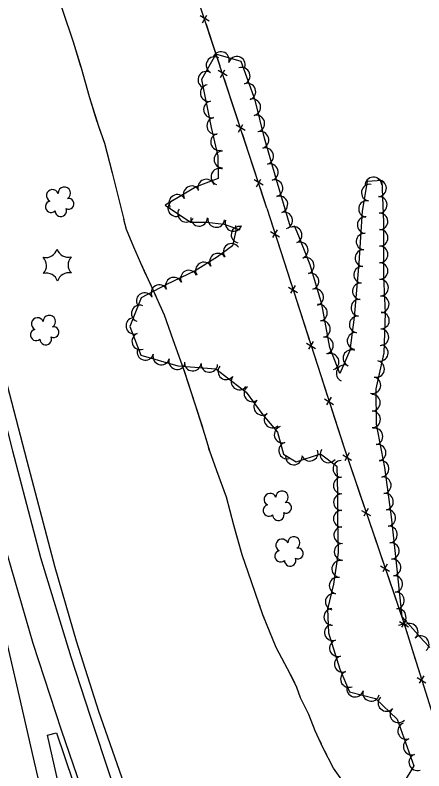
# Model space of a CAD drawing. Extents: x 353423 to 364002, y 127000 to 201942.
# Drawn here: x 361178.1 to 361375.8, y 149047.8 to 149413.6 of the extents above; entities that cross this region are included whole.
import ezdxf

# ---------------------------------------------------------------- set-up
doc = ezdxf.new("R2010")
doc.units = 0
for name, color, linetype in [('E_DTM_SlopeBottom', 7, 'Continuous'), ('E_DTM_SlopeTop', 7, 'Continuous'), ('E_FEN_Generic', 7, 'Continuous'), ('E_STRUCT_WingWall', 7, 'Continuous')]:
    doc.layers.add(name, color=color, linetype=linetype)

msp = doc.modelspace()

# ---------------------------------------------------------------- linework, layer by layer
at = {"layer": 'E_DTM_SlopeBottom'}
for p, q in [((361271.89, 149410.66), (361267.65, 149413.18)), ((361268.76, 149409.81), (361270.9, 149413.46)), ((361280.59, 149384.21), (361276.35, 149386.73)), ((361277.46, 149383.36), (361279.6, 149387)), ((361286.16, 149356.9), (361288.3, 149360.55)), ((361289.29, 149357.75), (361285.05, 149360.27)), ((361297.99, 149331.3), (361293.76, 149333.82)), ((361294.86, 149330.45), (361297, 149334.09)), ((361304.8, 149309.72), (361302.6, 149306.01)), ((361301.6, 149308.87), (361305.91, 149306.28)), ((361310.32, 149281.84), (361314.63, 149279.25)), ((361313.52, 149282.69), (361311.31, 149278.99)), ((361319.04, 149254.81), (361323.34, 149252.22)), ((361322.23, 149255.66), (361320.03, 149251.96)), ((361327.75, 149227.79), (361332.06, 149225.19)), ((361330.95, 149228.63), (361328.75, 149224.93)), ((361336.52, 149200.74), (361340.86, 149198.22)), ((361339.7, 149201.64), (361337.56, 149197.9)), ((361345.68, 149173.86), (361350.03, 149171.34)), ((361348.86, 149174.76), (361346.72, 149171.02)), ((361354.84, 149146.98), (361359.19, 149144.46)), ((361358.02, 149147.88), (361355.88, 149144.14)), ((361364.01, 149120.15), (361368.29, 149117.52)), ((361367.21, 149120.97), (361364.98, 149117.28)), ((361375.7, 149093.87), (361373.47, 149090.18)), ((361372.5, 149093.05), (361376.78, 149090.42))]:
    msp.add_line(p, q, dxfattribs=at)
for points in [[(361299.81, 149320.2), (361259.42, 149443.01), (361240.07, 149500.63), (361221.19, 149559.29), (361209.33, 149611.04), (361196.08, 149668.57)], [(361273.71, 149399.56), (361270.6, 149409.02)], [(361277.24, 149388.81), (361273.71, 149399.56)], [(361282.41, 149373.11), (361279.3, 149382.56)], [(361285.95, 149362.36), (361282.41, 149373.11)], [(361291.11, 149346.65), (361288, 149356.11)], [(361294.65, 149335.9), (361291.11, 149346.65)], [(361299.81, 149320.2), (361296.7, 149329.65)], [(361299.81, 149320.2), (361337.42, 149203.6), (361365.91, 149119.99), (361389.73, 149044.01), (361394.86, 149029.74), (361421.35, 148946.81), (361440.79, 148887.31), (361467.88, 148801.49), (361493.27, 148726.15)], [(361299.81, 149320.2), (361302.93, 149310.54)], [(361304.99, 149304.15), (361308.53, 149293.17)], [(361308.53, 149293.17), (361311.65, 149283.51)], [(361313.7, 149277.13), (361317.25, 149266.14)], [(361317.25, 149266.14), (361320.36, 149256.48)], [(361322.42, 149250.1), (361325.96, 149239.11)], [(361325.96, 149239.11), (361329.08, 149229.45)], [(361331.14, 149223.07), (361334.68, 149212.09)], [(361334.68, 149212.09), (361337.42, 149203.6), (361337.81, 149202.43)], [(361339.98, 149196.08), (361343.7, 149185.16)], [(361343.7, 149185.16), (361346.98, 149175.55)], [(361349.14, 149169.2), (361352.86, 149158.28)], [(361352.86, 149158.28), (361356.14, 149148.67)], [(361358.3, 149142.32), (361362.02, 149131.4)], [(361362.02, 149131.4), (361365.3, 149121.79)], [(361367.35, 149115.4), (361370.8, 149104.39)], [(361370.8, 149104.39), (361373.84, 149094.71)]]:
    msp.add_lwpolyline(points, dxfattribs=at)
at = {"layer": 'E_DTM_SlopeTop'}
for points in [[(361128.58, 149303.9), (361140.32, 149253.91), (361150.72, 149209.55), (361160.12, 149168.78), (361169.06, 149130.81), (361178.79, 149089.42), (361186.84, 149054.09), (361194.61, 149020.82), (361206.55, 148970), (361218.89, 148917.55), (361228.6, 148875.51), (361241.95, 148818.72), (361253.26, 148769.86), (361267.34, 148707.45)], [(361343.36, 148713.51), (361307.28, 148799.84), (361285.43, 148853.01), (361265.03, 148901.18), (361247.85, 148942.47), (361229.61, 148987.37), (361215.45, 149024.5), (361206.29, 149050.56), (361200.62, 149067.58), (361186.82, 149109.51), (361174.51, 149152.43), (361160.68, 149205.43), (361146.56, 149260.25), (361135.73, 149303.79)], [(361150.73, 149304.79), (361164.96, 149249.04), (361176.8, 149202.62), (361190.37, 149151.04), (361205.04, 149103.05), (361214.5, 149074.27), (361224.45, 149044.1), (361238.38, 149006.14), (361253.14, 148968.71), (361272.17, 148923.13), (361288.06, 148885.29), (361316.75, 148816.22), (361340.85, 148758.34), (361358.92, 148714.75)], [(361364.27, 148715.17), (361327.04, 148805.4), (361306.77, 148853.76), (361283.34, 148910.05), (361265.75, 148952.76), (361248.7, 148995.38), (361233.11, 149035.06), (361218.59, 149076.61), (361207.81, 149110.57), (361197.56, 149146.25), (361183.95, 149197.74), (361170.15, 149250.5), (361156.27, 149305.09)], [(361276.48, 148708.18), (361255.65, 148798.41), (361244.69, 148845.41), (361234.54, 148890.54), (361224.97, 148930.03), (361214.39, 148975.5), (361204.02, 149020.01), (361193.72, 149065.11), (361198.15, 149066.24), (361206.04, 149042.83), (361215.22, 149016.53), (361226.79, 148986.56), (361237.5, 148960.57), (361250.27, 148929.27), (361270.7, 148879.9), (361290.45, 148832.45), (361310.76, 148784.27), (361329.44, 148738.74), (361339.77, 148713.22)]]:
    msp.add_lwpolyline(points, dxfattribs=at)
at = {"layer": 'E_FEN_Generic'}
for points in [[(361311.35, 149310.88), (361304.59, 149333.83), (361298.64, 149354.06), (361294.13, 149372.4), (361287.44, 149391.1), (361275.23, 149394.74), (361268.28, 149382.46), (361272.91, 149359.1), (361276.23, 149345.31), (361276.34, 149334.42), (361265.62, 149330.52), (361250.73, 149321.64), (361262.96, 149313.43), (361270.66, 149313.28), (361279.27, 149312.33), (361286.84, 149309.68)], [(361378.58, 149107.43), (361375.67, 149110.71), (361365.24, 149122.38), (361362.5, 149148.41), (361360.13, 149170.7), (361356.88, 149194.6), (361352.9, 149215.63), (361352.67, 149232.7), (361356.65, 149250.12), (361357.24, 149269.26), (361356.48, 149287.07), (361356.45, 149313.3), (361355.57, 149333.54), (361348.37, 149333.06), (361345.96, 149318.67), (361344.27, 149293.57), (361342.08, 149267.42), (361340.03, 149251.17), (361335.11, 149240.06), (361330.29, 149252.65), (361326.47, 149273.59), (361320.72, 149292.71), (361315.36, 149306.54), (361313.21, 149311.66)], [(361284.66, 149311.69), (361284.86, 149309.2), (361283.3, 149301.9), (361275.91, 149296.54), (361265.2, 149289.84), (361250.96, 149283.06), (361239.06, 149276.67), (361233.67, 149262.84), (361238.93, 149249.01), (361256.82, 149243.8), (361275.22, 149242.36), (361289.79, 149231.09), (361297.85, 149220.11), (361304.94, 149211.74), (361307.94, 149201.05), (361314.08, 149197.33), (361325.74, 149201.27), (361333.72, 149195.28), (361334.06, 149182.07), (361333.97, 149168.78), (361334.36, 149153.56), (361332.04, 149138.15), (361329.2, 149126.08), (361329.68, 149114.55), (361335.17, 149097.1), (361339.77, 149086.13), (361352.32, 149082.84), (361362.92, 149072.77), (361370.91, 149050.32), (361365.7, 149041.62)]]:
    msp.add_lwpolyline(points, dxfattribs=at)
for centre, radius, start, end in [((361274.61, 149389.34), 4.06, 60.5001, 240.4848), ((361277.61, 149391.81), 4.06, 343.4144, 163.399), ((361285.39, 149389.49), 4.06, 343.4144, 163.399), ((361270.61, 149382.27), 4.06, 60.5001, 240.4848), ((361287.67, 149384.15), 4.06, 289.7026, 109.6873), ((361271.75, 149375.88), 4.06, 101.2138, 281.1985), ((361290.4, 149376.51), 4.06, 289.7026, 109.6873), ((361273.33, 149367.91), 4.06, 101.2138, 281.1985), ((361292.78, 149368.98), 4.06, 283.8232, 103.8079), ((361294.72, 149361.1), 4.06, 283.8232, 103.8079), ((361274.91, 149359.95), 4.06, 101.2138, 281.1985), ((361296.7, 149353.13), 4.06, 286.3947, 106.3794), ((361276.77, 149352.14), 4.06, 103.572, 283.5567), ((361298.99, 149345.34), 4.06, 286.3947, 106.3794), ((361278.38, 149343.72), 4.06, 90.5761, 270.5608), ((361276.91, 149335.3), 4.06, 68.6951, 248.6797), ((361301.28, 149337.55), 4.06, 286.3947, 106.3794), ((361351.4, 149331.16), 4.01, 3.7837, 183.7684), ((361270.53, 149330.04), 4.06, 19.9929, 199.9776), ((361303.58, 149329.75), 4.06, 286.4303, 106.415), ((361349.6, 149327.66), 4.01, 80.5208, 260.5055), ((361353.63, 149329.74), 4.01, 272.5091, 92.4938), ((361196.23, 149326.19), 2.97, 21.5671, 242.801), ((361201.96, 149327.41), 2.97, 299.2179, 182.1912), ((361263.55, 149326.82), 4.06, 30.8099, 210.7946), ((361203.95, 149322.26), 2.61, 243.9232, 101.8558), ((361256.09, 149320.18), 4.06, 115.1155, 295.1002), ((361256.58, 149322.66), 4.06, 30.8099, 210.7946), ((361305.87, 149321.97), 4.06, 286.4303, 106.415), ((361353.98, 149321.72), 4.01, 272.5091, 92.4938), ((361195.57, 149320.85), 2.78, 104.538, 312.311), ((361348.27, 149319.75), 4.01, 80.5208, 260.5055), ((361200.22, 149318.86), 2.78, 181.215, 22.2261), ((361260.79, 149317.45), 4.06, 146.1374, 326.1221), ((361308.17, 149314.18), 4.06, 286.4303, 106.415), ((361354.33, 149313.7), 4.01, 272.5091, 92.4938), ((361267.08, 149315.48), 4.06, 178.8546, 358.8393), ((361275.37, 149314.9), 4.06, 173.6908, 353.6755), ((361283.71, 149313.03), 4.06, 160.7547, 340.7394), ((361347.62, 149311.96), 4.01, 86.1448, 266.1295), ((361286.6, 149307.27), 4.01, 77.8984, 257.8831), ((361312.82, 149307.15), 4.01, 292.7933, 112.778), ((361354.36, 149305.77), 4.01, 270.0688, 90.0535), ((361347.08, 149303.95), 4.01, 86.1448, 266.1295), ((361282.85, 149298.98), 4.01, 35.9482, 215.9329), ((361315.74, 149299.74), 4.01, 291.1822, 111.1668), ((361192.92, 149301.96), 5.72, 257.9654, 343.7303), ((361203.85, 149302.12), 5.72, 197.9654, 283.7303), ((361276.2, 149294.24), 4.01, 32.0222, 212.0069), ((361346.53, 149295.95), 4.01, 86.1448, 266.1295), ((361354.37, 149297.74), 4.01, 270.0688, 90.0535), ((361187.59, 149292.4), 5.72, 317.9654, 43.7303), ((361209.47, 149292.72), 5.72, 137.9654, 223.7303), ((361318.64, 149292.25), 4.01, 291.1822, 111.1668), ((361269.39, 149289.99), 4.01, 32.0222, 212.0069), ((361345.9, 149287.91), 4.01, 85.2143, 265.199), ((361354.37, 149289.72), 4.01, 270.0688, 90.0535), ((361193.2, 149283.01), 5.72, 17.9654, 103.7303), ((361204.14, 149283.17), 5.72, 77.9654, 163.7303), ((361262.14, 149286.06), 4.01, 25.4773, 205.4619), ((361320.92, 149284.73), 4.01, 286.76, 106.7446), ((361254.89, 149282.61), 4.01, 25.4773, 205.4619), ((361345.23, 149279.91), 4.01, 85.2143, 265.199), ((361354.61, 149281.61), 4.01, 272.4599, 92.4446), ((361247.84, 149279), 4.01, 28.2605, 208.2451), ((361323.24, 149277.05), 4.01, 286.76, 106.7446), ((361240.77, 149275.2), 4.01, 28.2605, 208.2451), ((361354.95, 149273.59), 4.01, 272.4599, 92.4446), ((361238.39, 149269.18), 4.01, 68.7076, 248.6922), ((361325.08, 149269.49), 4.01, 280.3436, 100.3282), ((361344.56, 149271.92), 4.01, 85.2143, 265.199), ((361355.03, 149265.73), 4.01, 268.2325, 88.2172), ((361189, 149264.12), 2.97, 21.1777, 242.4116), ((361194.73, 149265.31), 2.97, 298.8286, 181.8018), ((361235.77, 149263.22), 4.01, 110.8323, 290.817), ((361326.52, 149261.6), 4.01, 280.3436, 100.3282), ((361343.74, 149263.85), 4.01, 82.8349, 262.8196), ((361196.69, 149260.14), 2.61, 243.5338, 101.4664), ((361354.78, 149257.7), 4.01, 268.2325, 88.2172), ((361188.3, 149258.79), 2.78, 104.1486, 311.9216), ((361238.63, 149255.71), 4.01, 110.8323, 290.817), ((361342.74, 149255.88), 4.01, 82.8349, 262.8196), ((361192.94, 149256.77), 2.78, 180.8257, 21.8367), ((361327.96, 149253.7), 4.01, 280.3436, 100.3282), ((361241.1, 149250.56), 4.01, 163.786, 343.7706), ((361340.73, 149247.57), 4.01, 66.116, 246.1007), ((361354.49, 149250.1), 4.01, 257.1531, 77.1378), ((361248.8, 149248.32), 4.01, 163.786, 343.7706), ((361256.51, 149246.08), 4.01, 163.786, 343.7706), ((361330.68, 149245.76), 4.01, 290.9622, 110.9469), ((361264.05, 149245.34), 4.01, 175.5173, 355.502), ((361272.06, 149244.71), 4.01, 175.5173, 355.502), ((361280.21, 149241.15), 4.01, 142.3016, 322.2862), ((361337.48, 149240.23), 4.01, 66.116, 246.1007), ((361352.7, 149242.27), 4.01, 257.1531, 77.1378), ((361286.56, 149236.24), 4.01, 142.3016, 322.2862), ((361350.92, 149234.45), 4.01, 257.1531, 77.1378), ((361292.86, 149230.46), 4.01, 126.2635, 306.2482), ((361350.66, 149225.96), 4.01, 270.7866, 90.7712), ((361297.6, 149223.99), 4.01, 126.2635, 306.2482), ((361350.77, 149217.94), 4.01, 270.7866, 90.7712), ((361302.52, 149217.84), 4.01, 130.3097, 310.2944), ((361307.45, 149210.57), 4.01, 105.6873, 285.672), ((361351.9, 149209.65), 4.01, 280.7127, 100.6974), ((361309.62, 149202.84), 4.01, 105.6873, 285.672), ((361329.65, 149200.96), 4.01, 143.1228, 323.1075), ((361353.39, 149201.76), 4.01, 280.7127, 100.6974), ((361312.9, 149199.93), 4.01, 178.6697, 358.6544), ((361320.6, 149201.75), 4.01, 198.6677, 18.6524), ((361335.86, 149193.97), 4.01, 91.4861, 271.4708), ((361354.84, 149193.98), 4.01, 277.7445, 97.7292), ((361336.06, 149185.95), 4.01, 91.4861, 271.4708), ((361355.92, 149186.03), 4.01, 277.7445, 97.7292), ((361301.47, 149179.12), 2.97, 21.1777, 242.4116), ((361307.2, 149180.3), 2.97, 298.8286, 181.8018), ((361336.13, 149177.86), 4.01, 89.6154, 269.6001), ((361357, 149178.08), 4.01, 277.7445, 97.7292), ((361309.16, 149175.14), 2.61, 243.5338, 101.4664), ((361300.77, 149173.79), 2.78, 104.1486, 311.9216), ((361336.08, 149169.83), 4.01, 89.6154, 269.6001), ((361358.07, 149170.19), 4.01, 276.0785, 96.0632), ((361305.41, 149171.77), 2.78, 180.8257, 21.8367), ((361336.25, 149161.88), 4.01, 91.4606, 271.4453), ((361358.92, 149162.21), 4.01, 276.0785, 96.0632), ((361307.17, 149157), 2.97, 21.1777, 242.4116), ((361312.9, 149158.19), 2.97, 298.8286, 181.8018), ((361314.86, 149153.02), 2.61, 243.5338, 101.4664), ((361336.45, 149153.85), 4.01, 91.4606, 271.4453), ((361359.77, 149154.23), 4.01, 276.0785, 96.0632), ((361306.47, 149151.68), 2.78, 104.1486, 311.9216), ((361311.11, 149149.65), 2.78, 180.8257, 21.8367), ((361335.28, 149145.55), 4.01, 81.4653, 261.4499), ((361360.61, 149146.25), 4.01, 276.0327, 96.0174), ((361334.04, 149137.45), 4.01, 76.7428, 256.7275), ((361361.45, 149138.27), 4.01, 276.0327, 96.0174), ((361332.19, 149129.64), 4.01, 76.7428, 256.7275), ((361362.3, 149130.29), 4.01, 276.0327, 96.0174), ((361331.46, 149122.3), 4.01, 92.4149, 272.3996), ((361363.14, 149122.3), 4.01, 276.0327, 96.0174), ((361368.93, 149115.1), 4.01, 311.7942, 131.7789), ((361331.79, 149114.83), 4.01, 107.4527, 287.4374), ((361374.27, 149109.13), 4.01, 311.5816, 131.5663), ((361334.2, 149107.18), 4.01, 107.4527, 287.4374), ((361336.61, 149099.52), 4.01, 107.4527, 287.4374), ((361339.48, 149092.25), 4.01, 112.7883, 292.773), ((361342.51, 149087.58), 4.01, 165.2963, 345.2809), ((361350.27, 149085.55), 4.01, 165.2963, 345.2809), ((361357.65, 149080.67), 4.01, 136.5181, 316.5028), ((361363.47, 149075.15), 4.01, 136.5181, 316.5028), ((361367.18, 149067.08), 4.01, 109.5913, 289.576), ((361369.87, 149059.52), 4.01, 109.5913, 289.576), ((361372.56, 149051.96), 4.01, 109.5913, 289.576)]:
    msp.add_arc(centre, radius, start, end, dxfattribs=at)
at = {"layer": 'E_STRUCT_WingWall'}
for points in [[(361161.29, 149535.43), (361172.42, 149503.54), (361176.54, 149488.02), (361181.16, 149476.84), (361184.18, 149467.04), (361188.43, 149455.38), (361192.55, 149442.93), (361195.74, 149432.27), (361199.27, 149421.36), (361200.92, 149416.45), (361206.15, 149400.6), (361210.09, 149387.97), (361213.97, 149374.12), (361218.38, 149359.76), (361221.43, 149351.52), (361225.07, 149337.3), (361230.73, 149314.63)], [(361201.22, 149415.53), (361206.15, 149400.6), (361209.8, 149388.89)], [(361209.8, 149388.89), (361210.09, 149387.97), (361213.97, 149374.12), (361217.68, 149362.03)], [(361218.9, 149358.36), (361219.57, 149356.55)], [(361220.91, 149352.93), (361221.43, 149351.52), (361221.54, 149351.11)], [(361222.49, 149347.38), (361222.97, 149345.51)], [(361223.92, 149341.78), (361225.07, 149337.3), (361230.73, 149314.63)], [(361339.63, 149038.49), (361332.1, 149049.15), (361327.12, 149058.81), (361323.25, 149067.12), (361320.14, 149075.1), (361316.16, 149083.11), (361314.35, 149088.15), (361311.35, 149094.41), (361304.28, 149107.47), (361297.95, 149123.3), (361292.47, 149139.23), (361287.91, 149152.36), (361283.91, 149166.77), (361280.27, 149180.2), (361275.63, 149192.99), (361272.24, 149202.5), (361270.05, 149210.18), (361265.25, 149225.27), (361259.71, 149242.05), (361254.61, 149256.39), (361250.4, 149268.27), (361244.36, 149281.61), (361238.9, 149293.47), (361235.58, 149301.3), (361231.94, 149309.74), (361230.73, 149314.63)], [(361241.37, 149288.09), (361238.9, 149293.47), (361235.58, 149301.3), (361231.94, 149309.74), (361230.73, 149314.63)], [(361243.86, 149282.71), (361243.03, 149284.5)], [(361246.31, 149277.3), (361245.49, 149279.11)], [(361248.76, 149271.9), (361247.94, 149273.7)], [(361259.97, 149241.27), (361259.71, 149242.05), (361254.61, 149256.39), (361250.4, 149268.27), (361250.39, 149268.29)], [(361268.83, 149214), (361265.25, 149225.27), (361259.97, 149241.27)], [(361270.57, 149208.34), (361270.05, 149210.18), (361270.03, 149210.24)], [(361272.2, 149202.64), (361271.66, 149204.54)], [(361274.18, 149197.05), (361273.52, 149198.91)], [(361284.12, 149165.99), (361283.91, 149166.77), (361280.27, 149180.2), (361275.63, 149192.99), (361275.51, 149193.32)], [(361292.67, 149138.64), (361292.47, 149139.23), (361287.91, 149152.36), (361284.12, 149165.99)], [(361294.6, 149133.03), (361293.96, 149134.9)], [(361296.54, 149127.42), (361295.89, 149129.29)], [(361298.54, 149121.84), (361297.95, 149123.3), (361297.82, 149123.68)], [(361312.34, 149092.33), (361311.35, 149094.41), (361304.28, 149107.47), (361300.01, 149118.17)], [(361323.75, 149066.06), (361323.25, 149067.12), (361320.14, 149075.1), (361316.16, 149083.11), (361314.35, 149088.15), (361312.34, 149092.33)], [(361326.24, 149060.71), (361325.41, 149062.49)], [(361328.87, 149055.41), (361327.97, 149057.17)], [(361331.58, 149050.14), (361330.68, 149051.9)]]:
    msp.add_lwpolyline(points, dxfattribs=at)

doc.saveas('drawing.dxf')
